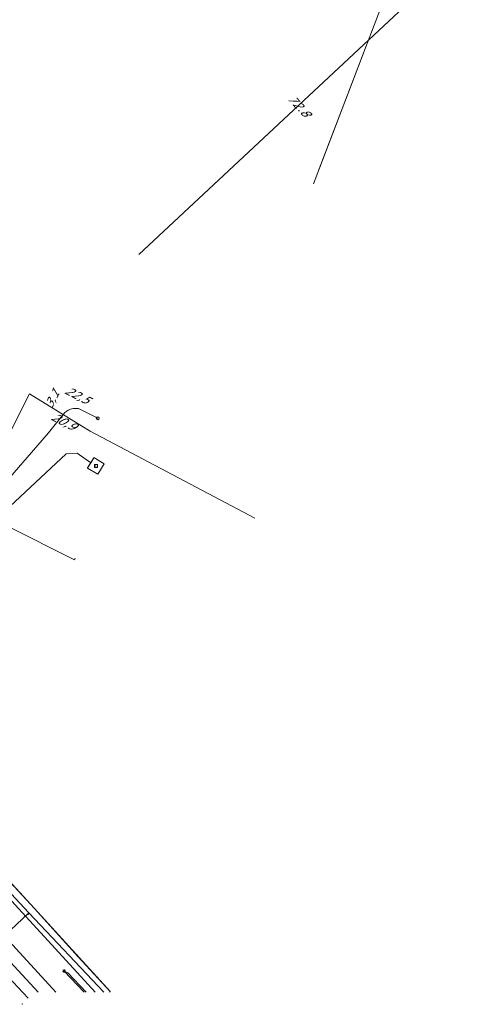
# Model space of a CAD drawing. Header units: metres. Extents: x 124576 to 133557, y 395865 to 402386.
# Tile 369 of 447: x 130407 to 130480, y 400909 to 401073. Entities that reach past the tile are written whole.
import ezdxf
from ezdxf.enums import TextEntityAlignment as Align

# ---------------------------------------------------------------- set-up
doc = ezdxf.new("R2010")
doc.units = ezdxf.units.M
doc.header["$MEASUREMENT"] = 0
for name, color, linetype, lineweight, true_color in [('LG_Datatransport_Eurofiber_Nederland_BV', 3, 'Continuous', 13, 0x00ff00), ('LG_Datatransport_KPN_BV', 3, 'Continuous', 13, 0x00ff00), ('LG_Gas_Hoge_Druk_Enexis_Netbeheer_BV', 7, 'Continuous', 13, 0xff9b00), ('LG_Laag_Spanning', 7, 'Continuous', 13, 0x960000), ('LG_Laag_Spanning_Enexis_Netbeheer_BV', 7, 'Continuous', 13, 0x960000), ('LG_Midden_Spanning', 7, 'Continuous', 13, 0xd20000), ('LG_Midden_Spanning_Enexis_Netbeheer_BV', 7, 'Continuous', 13, 0xd20000), ('LG_Riool_Vrij_Verval_Gemeente_Tilburg_Ruimtelijke_Uitvoering', 7, 'Continuous', 13, 0xca00a0), ('LG_unet-4_Brabant_Water', 5, 'Continuous', 13, 0x0000ff)]:
    doc.layers.add(name, color=color, linetype=linetype, lineweight=lineweight, true_color=true_color)
for name, color, linetype, lineweight in [('LG_Datatransport_P_KPN_BV', 7, 'Continuous', 0), ('LG_Laag_Spanning_P_Enexis_Netbeheer_BV', 7, 'Continuous', 0), ('LG_Midden_Spanning_P_Enexis_Netbeheer_BV', 7, 'Continuous', 0), ('MV_Datatransport', 7, 'Continuous', 0), ('MV_Gas_Hoge_Druk_pijl', 7, 'Continuous', 0), ('MV_Laag_Spanning_lijn', 7, 'Continuous', 0), ('MV_Laag_Spanning_pijl', 7, 'Continuous', 0), ('MV_Midden_Spanning', 7, 'Continuous', 0), ('MV_Midden_Spanning_pijl', 7, 'Continuous', 0)]:
    doc.layers.add(name, color=color, linetype=linetype, lineweight=lineweight)
doc.styles.add('Klic_Annotatie', font='verdanai.ttf', dxfattribs={"oblique": 20, "height": 1.4})
doc.styles.add('Style-Arial Narrow', font='ARIALN.TTF')

# ---------------------------------------------------------------- blocks, each defined once
blk = doc.blocks.new('Streetlight')
at = {"layer": 'LG_Laag_Spanning_P_Enexis_Netbeheer_BV'}
for p, q in [((-1.8, 1.8), (-1.1, 1.1)), ((0, 2.5), (0, 1.5)), ((1.8, 1.8), (1.1, 1.1)), ((-1.1, -1.1), (-1.8, -1.8)), ((0, -1.5), (0, -2.5)), ((1.1, -1.1), (1.8, -1.8))]:
    blk.add_line(p, q, dxfattribs=at)
at = {"layer": 'LG_Laag_Spanning_P_Enexis_Netbeheer_BV', "flags": 128}
for points in [[(-2.5, 0), (-1.5, 0)], [(1.5, 0), (2.5, 0)]]:
    blk.add_lwpolyline(points, dxfattribs=at)
at = {"layer": 'LG_Laag_Spanning_P_Enexis_Netbeheer_BV'}
blk.add_circle((0, 0), 1.5, dxfattribs=at)
blk = doc.blocks.new('m_pijl')
at = {"layer": 'MV_Laag_Spanning_pijl'}
blk.add_hatch(color=7, dxfattribs=at).paths.add_polyline_path([(-1, -0.3), (-1, 0), (-1, 0.3), (0, 0)])
at = {"layer": 'MV_Laag_Spanning_pijl', "flags": 128}
blk.add_lwpolyline([(-1, 0), (-1, 0.3), (0, 0), (-1, -0.3), (-1, 0)], close=True, dxfattribs=at)
blk = doc.blocks.new('m_pijl_3')
at = {"layer": 'MV_Gas_Hoge_Druk_pijl'}
blk.add_hatch(color=7, dxfattribs=at).paths.add_polyline_path([(-1, -0.3), (-1, 0), (-1, 0.3), (0, 0)])
at = {"layer": 'MV_Gas_Hoge_Druk_pijl', "flags": 128}
blk.add_lwpolyline([(-1, 0), (-1, 0.3), (0, 0), (-1, -0.3), (-1, 0)], close=True, dxfattribs=at)
blk = doc.blocks.new('Klantstation')
at = {"layer": 'LG_Laag_Spanning_P_Enexis_Netbeheer_BV', "flags": 128}
blk.add_lwpolyline([(-2.5, -2.3), (2.5, -2.3), (2.5, 2.3), (-2.5, 2.3), (-2.5, -2.3)], close=True, dxfattribs=at)
at = {"layer": 'LG_Laag_Spanning_P_Enexis_Netbeheer_BV', "color": 7, "linetype": 'Continuous', "style": 'Style-Arial Narrow'}
blk.add_text('K', height=3.5, dxfattribs=at).set_placement((0, 0), align=Align.MIDDLE_CENTER)
blk = doc.blocks.new('Klantstation_1')
at = {"layer": 'LG_Midden_Spanning_P_Enexis_Netbeheer_BV', "flags": 128}
blk.add_lwpolyline([(-2.5, -2.3), (2.5, -2.3), (2.5, 2.3), (-2.5, 2.3), (-2.5, -2.3)], close=True, dxfattribs=at)
at = {"layer": 'LG_Midden_Spanning_P_Enexis_Netbeheer_BV', "color": 7, "linetype": 'Continuous', "style": 'Style-Arial Narrow'}
blk.add_text('K', height=3.5, dxfattribs=at).set_placement((0, 0), align=Align.MIDDLE_CENTER)
blk = doc.blocks.new('Onbekend_3')
at = {"layer": 'LG_Datatransport_P_KPN_BV'}
blk.add_hatch(color=256, dxfattribs=at).paths.add_polyline_path([(-0.3, -1.1, -0.262633), (0.2, 0.2), (0.6, 0.5, 0.379827), (0.7, 1.3), (0.7, 1.3, 0.228508), (0, 1.5), (0, 1.5, 0.459053), (-0.8, 0.8), (-1.3, 0.9, -0.414214), (-0.1, 2, -0.243799), (1.1, 1.5, -0.379827), (0.9, 0.1), (0.5, -0.2, 0.262633), (0.2, -1.1), (-0.2, -1.1)])
blk.add_circle((0, 0), 2.5, dxfattribs=at)
at = {"layer": 'LG_Datatransport_P_KPN_BV', "extrusion": (0, 0, -1)}
blk.add_solid([(0.3, -2.1), (-0.2, -2.1), (0.3, -1.5), (-0.2, -1.5)], dxfattribs=at)

msp = doc.modelspace()

# ---------------------------------------------------------------- linework, layer by layer
at = {"layer": 'LG_Datatransport_Eurofiber_Nederland_BV', "flags": 128}
for points in [[(130421.49, 400911), (130421.6, 400911.1), (130416.3, 400916.9), (130409, 400924.9), (130398.7, 400936), (130390.2, 400945.2), (130378.9, 400957.5), (130378.1, 400958.3), (130377.6, 400958.8), (130377.3, 400959.2), (130375.5, 400961.2), (130367.8, 400969.5), (130367.3, 400970), (130367, 400970.4), (130360.6, 400977.3), (130350.4, 400988.4), (130336.6, 401003.2), (130336.1, 401003.6), (130335.8, 401004), (130332.8, 401007.3), (130341.9, 401015.6), (130343.7, 401017), (130365.29, 401035.36)], [(130377.6, 400958.8), (130377.9, 400959.1), (130385.2, 400970.5), (130398.7, 400991.8), (130408.2, 401010.6), (130417.7, 401004.7), (130418.3, 401004.4)], [(130421.49, 400911), (130421.6, 400911.1), (130416.3, 400916.9), (130409, 400924.9), (130398.7, 400936), (130390.2, 400945.2), (130378.9, 400957.5), (130378.1, 400958.3), (130377.6, 400958.8), (130377.9, 400959.1), (130385.2, 400970.5), (130398.7, 400991.8), (130408.2, 401010.6), (130417.7, 401004.7), (130418.3, 401004.4), (130445.7, 400989.9)], [(130421.49, 400911), (130421.6, 400911.1), (130409, 400924.9), (130398.7, 400936), (130378.9, 400957.5), (130378.1, 400958.3), (130377.6, 400958.8), (130375.5, 400961.2), (130367.8, 400969.5), (130367.3, 400970), (130366.7, 400970.7), (130365.53, 400969.62)], [(130421.49, 400911), (130421.6, 400911.1), (130416.3, 400916.9), (130409, 400924.9), (130398.7, 400936)], [(130421.49, 400911), (130421.6, 400911.1), (130409, 400924.9), (130400.94, 400933.63), (130390.94, 400924.31), (130384.64, 400931.02), (130378.86, 400925.59), (130375.53, 400922.44), (130366.54, 400914.13), (130368.6, 400911.8)], [(130421.49, 400911), (130421.6, 400911.1), (130409, 400924.9), (130400.88, 400933.64)], [(130421.49, 400911), (130421.6, 400911.1), (130409, 400924.9), (130400.88, 400933.63)]]:
    msp.add_lwpolyline(points, dxfattribs=at)
at = {"layer": 'LG_Datatransport_KPN_BV', "flags": 128}
for points in [[(130372.01, 400962.38), (130379.13, 400969.03), (130393.98, 400984.15), (130407.77, 401000), (130411.36, 401004.12), (130414.05, 401007.48), (130414.23, 401007.62), (130414.41, 401007.75), (130414.6, 401007.87), (130414.8, 401007.96), (130415.01, 401008.04), (130415.22, 401008.11), (130415.44, 401008.15), (130415.66, 401008.18), (130415.88, 401008.19), (130416.11, 401008.18), (130416.33, 401008.15), (130419.55, 401006.54)], [(130419.1, 400911), (130385.16, 400948.02), (130378.35, 400955.45)]]:
    msp.add_lwpolyline(points, dxfattribs=at)
at = {"layer": 'LG_Gas_Hoge_Druk_Enexis_Netbeheer_BV', "flags": 128}
msp.add_lwpolyline([(130420.54, 400911), (130408.08, 400924.19), (130388.85, 400944.81), (130372.31, 400962.54), (130369.6, 400965.44)], dxfattribs=at)
at = {"layer": 'LG_Laag_Spanning', "flags": 128}
msp.add_lwpolyline([(130419.56, 400997.22), (130419.56, 400997.22), (130419.57, 400997.22), (130419.57, 400997.22), (130419.57, 400997.22), (130419.57, 400997.22), (130419.57, 400997.22), (130419.57, 400997.23), (130420.61, 400998.93), (130420.61, 400998.93), (130420.61, 400998.94), (130420.61, 400998.94), (130420.61, 400998.94), (130420.61, 400998.94), (130420.61, 400998.94), (130420.61, 400998.94), (130420.61, 400998.94), (130420.61, 400998.94), (130420.61, 400998.94), (130420.61, 400998.95), (130420.61, 400998.95), (130418.9, 400999.99), (130418.9, 400999.99), (130418.9, 400999.99), (130418.9, 400999.99), (130418.9, 400999.99), (130418.9, 400999.99), (130418.89, 400999.99), (130418.89, 400999.99), (130418.89, 400999.99), (130418.89, 400999.99), (130418.89, 400999.99), (130418.89, 400999.99), (130418.89, 400999.98), (130417.85, 400998.28), (130417.85, 400998.28), (130417.85, 400998.27), (130417.85, 400998.27), (130417.85, 400998.27), (130417.85, 400998.27), (130417.85, 400998.27), (130417.85, 400998.27), (130417.85, 400998.27), (130417.85, 400998.27), (130417.85, 400998.27), (130417.85, 400998.26), (130417.85, 400998.26), (130419.56, 400997.22), (130419.56, 400997.22), (130419.56, 400997.22), (130419.56, 400997.22), (130419.56, 400997.22), (130419.56, 400997.22)], dxfattribs=at)
at = {"layer": 'LG_Laag_Spanning_Enexis_Netbeheer_BV'}
msp.add_line((130417.31, 400911), (130413.94, 400914.52), dxfattribs=at)
msp.add_line((130417.31, 400911), (130413.94, 400914.52), dxfattribs=at)
at = {"layer": 'LG_Laag_Spanning_Enexis_Netbeheer_BV', "flags": 128}
msp.add_lwpolyline([(130413.94, 400914.52), (130414.59, 400914.2), (130417.61, 400911)], dxfattribs=at)
msp.add_lwpolyline([(130413.94, 400914.52), (130414.59, 400914.2), (130417.61, 400911)], dxfattribs=at)
at = {"layer": 'LG_Midden_Spanning', "flags": 128}
msp.add_lwpolyline([(130419.56, 400997.22), (130419.56, 400997.22), (130419.57, 400997.22), (130419.57, 400997.22), (130419.57, 400997.22), (130419.57, 400997.22), (130419.57, 400997.22), (130419.57, 400997.23), (130420.61, 400998.93), (130420.61, 400998.93), (130420.61, 400998.94), (130420.61, 400998.94), (130420.61, 400998.94), (130420.61, 400998.94), (130420.61, 400998.94), (130420.61, 400998.94), (130420.61, 400998.94), (130420.61, 400998.94), (130420.61, 400998.94), (130420.61, 400998.95), (130420.61, 400998.95), (130418.9, 400999.99), (130418.9, 400999.99), (130418.9, 400999.99), (130418.9, 400999.99), (130418.9, 400999.99), (130418.9, 400999.99), (130418.89, 400999.99), (130418.89, 400999.99), (130418.89, 400999.99), (130418.89, 400999.99), (130418.89, 400999.99), (130418.89, 400999.99), (130418.89, 400999.98), (130418.37, 400999.13), (130417.85, 400998.28), (130417.85, 400998.28), (130417.85, 400998.27), (130417.85, 400998.27), (130417.85, 400998.27), (130417.85, 400998.27), (130417.85, 400998.27), (130417.85, 400998.27), (130417.85, 400998.27), (130417.85, 400998.27), (130417.85, 400998.27), (130417.85, 400998.26), (130417.85, 400998.26), (130419.56, 400997.22), (130419.56, 400997.22), (130419.56, 400997.22), (130419.56, 400997.22), (130419.56, 400997.22), (130419.56, 400997.22)], dxfattribs=at)
at = {"layer": 'LG_Midden_Spanning_Enexis_Netbeheer_BV', "flags": 128}
for points in [[(130418.38, 400999.12), (130416.11, 401000.73), (130414.26, 401000.6), (130379.32, 400968), (130372.01, 400961.18), (130371.35, 400960.56), (130370.84, 400960.09), (130368.32, 400957.74), (130365.73, 400955.32), (130365.21, 400954.84), (130365.04, 400954.68), (130364.9, 400954.38), (130364.76, 400954.08), (130364.65, 400953.98), (130363.28, 400952.7), (130362.98, 400952.42), (130362.1, 400952.45), (130361.13, 400953.49)], [(130418.38, 400999.12), (130416.11, 401000.73), (130414.26, 401000.6), (130379.32, 400968), (130372.01, 400961.18), (130371.86, 400961.04), (130371.66, 400960.49), (130371.64, 400960.25), (130371.46, 400959.95), (130371.2, 400959.7), (130367.58, 400956.33), (130365.79, 400954.73), (130365.53, 400954.5), (130365.39, 400954.38), (130365.04, 400954.19), (130364.68, 400954), (130364.65, 400953.98), (130363.28, 400952.7), (130362.98, 400952.42), (130362.95, 400951.54), (130363.06, 400951.43), (130365.15, 400949.18)], [(130418.38, 400999.12), (130416.11, 401000.73), (130414.26, 401000.6), (130379.32, 400968), (130372.01, 400961.18)]]:
    msp.add_lwpolyline(points, dxfattribs=at)
at = {"layer": 'LG_Riool_Vrij_Verval_Gemeente_Tilburg_Ruimtelijke_Uitvoering'}
for p, q in [((130388.21, 400937.47), (130412.55, 400911)), ((130388.36, 400933.9), (130409.62, 400911))]:
    msp.add_line(p, q, dxfattribs=at)
at = {"layer": 'LG_unet-4_Brabant_Water', "flags": 128}
msp.add_lwpolyline([(130415.79, 400983.25), (130415.65, 400982.99), (130393.06, 400994.29), (130368.15, 400971.1)], dxfattribs=at)
at = {"layer": 'MV_Gas_Hoge_Druk_pijl'}
msp.add_line((130392.79, 400909.94), (130408.08, 400924.19), dxfattribs=at)
at = {"layer": 'MV_Laag_Spanning_lijn'}
for p, q in [((130455.49, 401045.59), (130476.92, 401101.68)), ((130474.92, 401096.44), (130456.45, 401048.09))]:
    msp.add_line(p, q, dxfattribs=at)
at = {"layer": 'MV_Laag_Spanning_pijl'}
msp.add_line((130400.91, 400917.51), (130407.95, 400909.99), dxfattribs=at)
at = {"layer": 'MV_Midden_Spanning_pijl'}
msp.add_line((130426.39, 401033.78), (130479.6, 401083.47), dxfattribs=at)

# ---------------------------------------------------------------- block references
at = {"layer": 'LG_Datatransport_P_KPN_BV', "xscale": 0.1, "yscale": 0.1, "zscale": 0.1}
msp.add_blockref('Onbekend_3', (130419.55, 401006.54), dxfattribs=at)
at = {"layer": 'LG_Laag_Spanning_P_Enexis_Netbeheer_BV', "xscale": 0.1, "yscale": 0.1, "zscale": 0.1}
for name, p in [('Klantstation', (130419.23, 400998.6)), ('Streetlight', (130413.94, 400914.52))]:
    msp.add_blockref(name, p, dxfattribs=at)
at = {"layer": 'LG_Midden_Spanning_P_Enexis_Netbeheer_BV', "xscale": 0.1, "yscale": 0.1, "zscale": 0.1}
msp.add_blockref('Klantstation_1', (130419.23, 400998.6), dxfattribs=at)
at = {"layer": 'MV_Gas_Hoge_Druk_pijl', "xscale": 0.1, "yscale": 0.1, "zscale": 0.1, "rotation": 42}
msp.add_blockref('m_pijl_3', (130408, 400924), dxfattribs=at)
at = {"layer": 'MV_Laag_Spanning_pijl', "xscale": 0.1, "yscale": 0.1, "zscale": 0.1, "rotation": 314}
msp.add_blockref('m_pijl', (130407, 400909), dxfattribs=at)

# ---------------------------------------------------------------- texts
at = {"layer": 'MV_Datatransport', "style": 'Klic_Annotatie', "oblique": 20}
for s, rotation, p in [('22,5', 333.3, (130416.08, 401010.41)), ('3,1', 63.3, (130411.92, 401009.67)), ('20,9', 333.3, (130413.8, 401006.03))]:
    msp.add_text(s, height=1.4, rotation=rotation, dxfattribs=at).set_placement(p, align=Align.MIDDLE_CENTER)
at = {"layer": 'MV_Midden_Spanning', "style": 'Klic_Annotatie', "oblique": 20}
msp.add_text('72.8', height=1.4, rotation=313, dxfattribs=at).set_placement((130453, 401058.62), align=Align.MIDDLE_CENTER)

doc.saveas('drawing.dxf')
